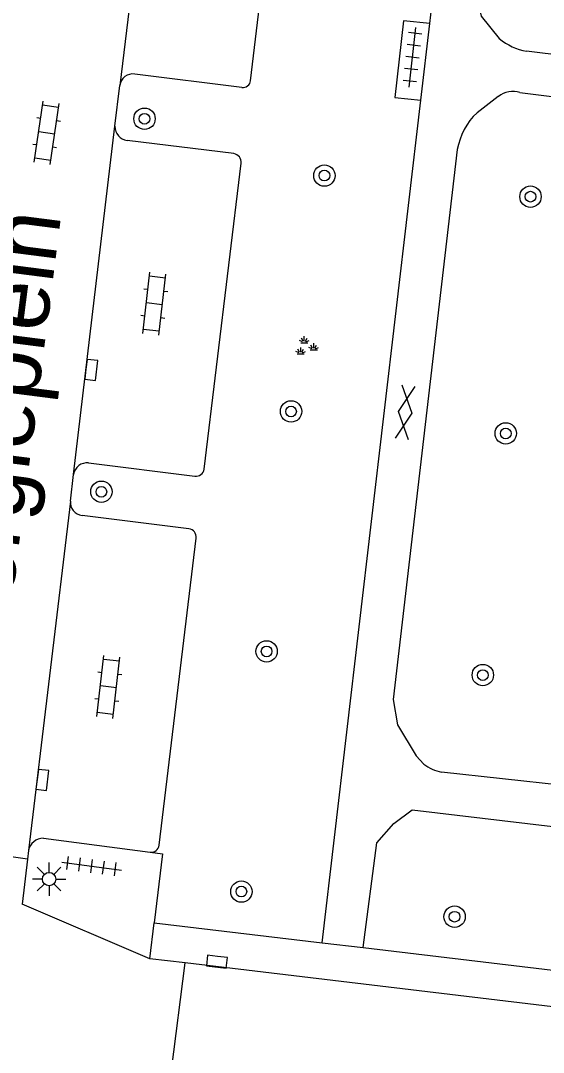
# Model space of a CAD drawing. Extents: x 132998 to 136004, y 396998 to 398512.
# Drawn here: x 134094.18 to 134113.71, y 397205.53 to 397244.1 of the extents above; entities that cross this region are included whole.
import ezdxf

# ---------------------------------------------------------------- set-up
doc = ezdxf.new("R2010")
doc.units = 0
for name, color, linetype in [('gg-anno-openbare ruimte label', 7, 'Continuous'), ('gg-knt-verharding', 7, 'Continuous'), ('gg-knt-verharding nz', 7, 'Continuous'), ('gt-grn-weggrens', 7, 'Continuous'), ('gt-symb-boom', 7, 'Continuous'), ('gt-symb-gesloten verharding', 7, 'Continuous'), ('gt-symb-groenvak', 7, 'Continuous'), ('gt-symb-klinker verharding', 7, 'Continuous'), ('gt-symb-kolk', 7, 'Continuous'), ('gt-symb-lichtmast', 7, 'Continuous'), ('gt-symb-tegel verharding', 7, 'Continuous')]:
    doc.layers.add(name, color=color, linetype=linetype)

# ---------------------------------------------------------------- blocks, each defined once
blk = doc.blocks.new('gt0-TEG1')
at = {"layer": 'gt-symb-tegel verharding'}
for p, q in [((-1.125, 0), (1.125, 0)), ((-0.9, -0.25), (-0.9, 0.25)), ((-0.45, -0.25), (-0.45, 0.25)), ((0, -0.25), (0, 0.25)), ((0.45, -0.25), (0.45, 0.25)), ((0.9, -0.25), (0.9, 0.25))]:
    blk.add_line(p, q, dxfattribs=at)
blk = doc.blocks.new('gt0-KL1')
at = {"layer": 'gt-symb-klinker verharding'}
for p, q in [((-0.5, 0.3), (-0.5, 0.45)), ((0.5, 0.3), (0.5, 0.45)), ((-1.15, 0.3), (1.15, 0.3)), ((-1, -0.3), (-1, 0.3)), ((0, -0.3), (0, 0.3)), ((1, -0.3), (1, 0.3)), ((-1.15, -0.3), (1.15, -0.3)), ((-0.5, -0.45), (-0.5, -0.3)), ((0.5, -0.45), (0.5, -0.3))]:
    blk.add_line(p, q, dxfattribs=at)
blk = doc.blocks.new('gt0-KOLK')
at = {"layer": 'gt-symb-kolk'}
blk.add_lwpolyline([(0, 0), (0.375, 0), (0.375, 0.4), (-0.375, 0.4), (-0.375, 0), (0, 0)], dxfattribs=at)
blk = doc.blocks.new('gt0-BOOM')
at = {"layer": 'gt-symb-boom'}
for radius in [0.4, 0.2]:
    blk.add_circle((0, 0), radius, dxfattribs=at)
blk = doc.blocks.new('gt0-GRVAK')
at = {"layer": 'gt-symb-groenvak'}
for p, q in [((-0.047, 0.214), (-0.047, 0.393)), ((-0.11, 0.189), (-0.228, 0.24)), ((-0.182, 0.153), (0.088, 0.153)), ((-0.091, 0.211), (-0.156, 0.322)), ((-0.004, 0.211), (0.061, 0.322)), ((0.015, 0.189), (0.133, 0.24)), ((0.262, -0.052), (0.197, 0.059)), ((0.305, -0.049), (0.305, 0.13)), ((0.349, -0.052), (0.414, 0.059)), ((-0.245, -0.228), (-0.363, -0.177)), ((-0.318, -0.264), (-0.047, -0.264)), ((-0.226, -0.206), (-0.291, -0.095)), ((-0.183, -0.203), (-0.183, -0.024)), ((-0.139, -0.206), (-0.074, -0.095)), ((-0.12, -0.228), (-0.002, -0.177)), ((0.243, -0.074), (0.125, -0.023)), ((0.17, -0.11), (0.441, -0.11)), ((0.368, -0.074), (0.486, -0.023))]:
    blk.add_line(p, q, dxfattribs=at)
blk = doc.blocks.new('gt0-GESVH1')
at = {"layer": 'gt-symb-gesloten verharding'}
for p, q in [((-0.992, -0.261), (0.008, 0.239)), ((0.008, -0.261), (-0.992, 0.239)), ((0.008, 0.239), (1.008, -0.261)), ((1.008, 0.239), (0.008, -0.261))]:
    blk.add_line(p, q, dxfattribs=at)
blk = doc.blocks.new('gt0-LMAST')
at = {"layer": 'gt-symb-lichtmast'}
for p, q in [((-0.182, 0.173), (-0.447, 0.438)), ((-0.005, 0.246), (-0.005, 0.621)), ((0.172, 0.173), (0.437, 0.438)), ((-0.255, -0.004), (-0.63, -0.004)), ((-0.182, -0.181), (-0.447, -0.446)), ((-0.005, -0.254), (-0.005, -0.629)), ((0.437, -0.446), (0.172, -0.181)), ((0.245, -0.004), (0.62, -0.004))]:
    blk.add_line(p, q, dxfattribs=at)
blk.add_circle((-0.005, -0.004), 0.25, dxfattribs=at)

msp = doc.modelspace()

# ---------------------------------------------------------------- linework, layer by layer
at = {"layer": 'gg-knt-verharding'}
for p, q in [((134102.771, 397241.851), (134103.606, 397248.84)), ((134109.464, 397243.983), (134109.996, 397248.54)), ((134109.13, 397241.126), (134109.464, 397243.983)), ((134172.435, 397235.712), (134113.086, 397242.953)), ((134102.443, 397241.6), (134098.441, 397242.1)), ((134097.699, 397240.145), (134097.881, 397241.675)), ((134105.452, 397209.633), (134109.13, 397241.126)), ((134112.028, 397241.262), (134111.232, 397240.654)), ((134102.148, 397239.123), (134098.161, 397239.615)), ((134101.035, 397227.331), (134102.416, 397238.773)), ((134096.72, 397227.562), (134100.691, 397227.069)), ((134096.038, 397226.141), (134096.16, 397227.137)), ((134100.468, 397225.101), (134096.474, 397225.601)), ((134099.358, 397213.282), (134100.739, 397224.757)), ((134094.433, 397212.757), (134089.44, 397213.487)), ((134095.032, 397213.534), (134099.02, 397213.012)), ((134094.47, 397213.079), (134094.433, 397212.757)), ((134099.02, 397213.012), (134099.482, 397212.956)), ((134099.482, 397212.956), (134099.17, 397210.38)), ((134094.433, 397212.757), (134094.24, 397211.07)), ((134099.011, 397209.035), (134094.24, 397211.07)), ((134099.17, 397210.38), (134105.452, 397209.633)), ((134105.452, 397209.633), (134106.972, 397209.452)), ((134106.972, 397209.452), (134137.056, 397205.872)), ((134100.333, 397208.877), (134099.011, 397209.035)), ((134099.815, 397204.863), (134100.333, 397208.877)), ((134195.548, 397197.521), (134100.333, 397208.877))]:
    msp.add_line(p, q, dxfattribs=at)
for points in [[(134111.534, 397248.356), (134111.222, 397245.57), (134111.202, 397245.105), (134111.391, 397244.264), (134112.062, 397243.427)], [(134109.464, 397243.983), (134108.488, 397244.086), (134108.163, 397241.22), (134109.13, 397241.126)], [(134112.837, 397241.412), (134124.657, 397239.921), (134124.923, 397239.445), (134125.037, 397239.044), (134124.058, 397231.118), (134122.233, 397231.26), (134121.261, 397223.889), (134122.265, 397223.774), (134123.07, 397223.621), (134122.223, 397215.4), (134122.051, 397214.953), (134121.844, 397214.796), (134121.297, 397214.756), (134109.904, 397216.008)], [(134110.495, 397239.276), (134108.098, 397218.727), (134108.262, 397217.773), (134108.952, 397216.613), (134109.248, 397216.307)], [(134106.972, 397209.452), (134107.49, 397213.371), (134108.125, 397214.082), (134108.804, 397214.595), (134137.291, 397211.224), (134137.745, 397210.756), (134137.056, 397205.872)]]:
    msp.add_lwpolyline(points, dxfattribs=at)
for centre, radius, start, end in [((134113.438, 397245.056), 2.132, 229.8186, 260.5034), ((134098.376, 397241.604), 0.5, 82.5275, 171.8643), ((134102.49, 397241.879), 0.283, 260.5152, 354.3344), ((134112.584, 397240.521), 0.926, 74.124, 126.8844), ((134113.022, 397238.811), 2.57, 134.1581, 169.5632), ((134098.238, 397240.149), 0.539, 180.3806, 261.7766), ((134102.101, 397238.81), 0.317, 353.3748, 81.5088), ((134096.655, 397227.066), 0.5, 82.5275, 171.8643), ((134100.728, 397227.377), 0.31, 263.09, 351.4978), ((134096.53, 397226.092), 0.494, 174.3318, 263.5035), ((134100.428, 397224.791), 0.313, 353.8043, 82.6571), ((134110.141, 397217.397), 1.409, 230.6739, 260.3198), ((134095.026, 397212.967), 0.567, 89.3455, 168.6424), ((134099.051, 397213.32), 0.309, 264.2332, 353.0037)]:
    msp.add_arc(centre, radius, start, end, dxfattribs=at)
at = {"layer": 'gg-knt-verharding nz'}
for p, q in [((134098.926, 397250.221), (134097.881, 397241.675)), ((134096.16, 397227.137), (134097.699, 397240.145)), ((134096.038, 397226.141), (134094.47, 397213.079))]:
    msp.add_line(p, q, dxfattribs=at)
at = {"layer": 'gt-grn-weggrens'}
msp.add_line((134099.011, 397209.035), (134099.17, 397210.38), dxfattribs=at)

# ---------------------------------------------------------------- block references
at = {"layer": 'gt-symb-boom'}
for p in [(134098.808, 397240.427), (134105.53, 397238.305), (134113.23, 397237.516), (134104.283, 397229.488), (134112.305, 397228.666), (134097.197, 397226.487), (134103.37, 397220.52), (134111.449, 397219.635), (134102.428, 397211.544), (134110.393, 397210.605)]:
    msp.add_blockref('gt0-BOOM', p, dxfattribs=at)
at = {"layer": 'gt-symb-gesloten verharding', "rotation": 82.99574075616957}
msp.add_blockref('gt0-GESVH1', (134108.534, 397229.449), dxfattribs=at)
at = {"layer": 'gt-symb-groenvak'}
msp.add_blockref('gt0-GRVAK', (134104.826, 397231.906), dxfattribs=at)
at = {"layer": 'gt-symb-klinker verharding'}
for p, rotation in [((134095.153, 397239.9), 81.65913313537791), ((134099.175, 397233.514), 83.33703637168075), ((134097.459, 397219.194), 83.33703637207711)]:
    msp.add_blockref('gt0-KL1', p, dxfattribs=dict(at, rotation=rotation))
at = {"layer": 'gt-symb-kolk'}
for p, rotation in [((134096.618, 397231.063), -96.66457799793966), ((134094.797, 397215.738), -96.80271159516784), ((134101.538, 397209.12), 173.45090842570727)]:
    msp.add_blockref('gt0-KOLK', p, dxfattribs=dict(at, rotation=rotation))
at = {"layer": 'gt-symb-lichtmast'}
msp.add_blockref('gt0-LMAST', (134095.249, 397212.012), dxfattribs=at)
at = {"layer": 'gt-symb-tegel verharding'}
for p, rotation in [((134108.819, 397242.725), 83.68511557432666), ((134096.829, 397212.495), -7.465974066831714)]:
    msp.add_blockref('gt0-TEG1', p, dxfattribs=dict(at, rotation=rotation))

# ---------------------------------------------------------------- texts
at = {"layer": 'gg-anno-openbare ruimte label'}
msp.add_text('Energieplein', height=2.5, rotation=82.7, dxfattribs=at).set_placement((134093.335, 397218.39))

doc.saveas('drawing.dxf')
